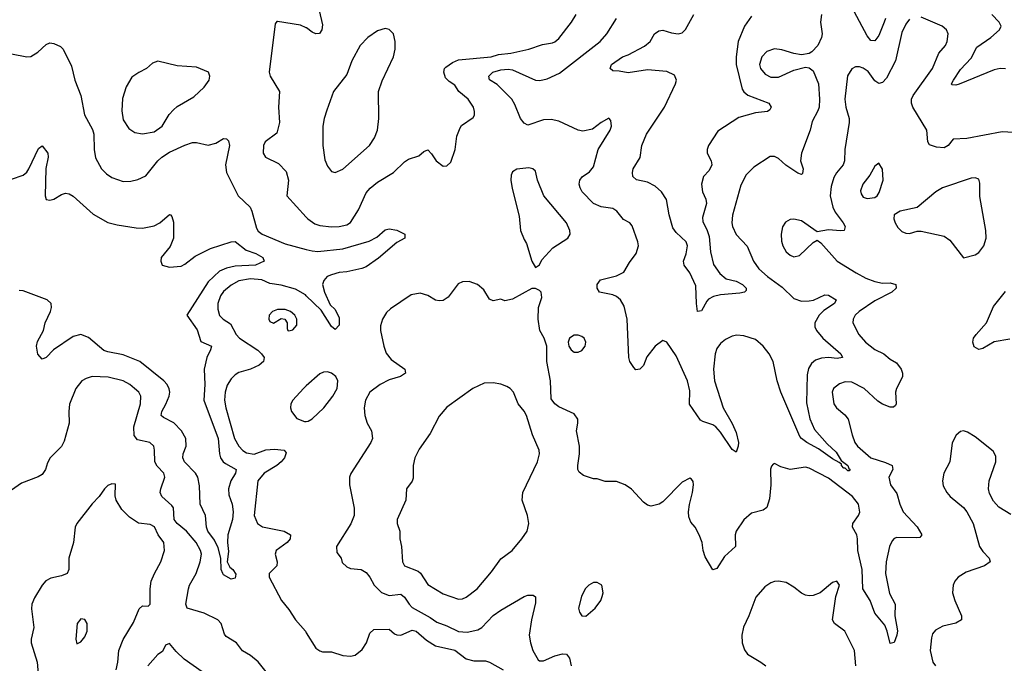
# Model space of a CAD drawing. Header units: inches. Extents: x 1771504 to 1971212, y 471788 to 643615.
# Tile 484 of 587: x 1888513 to 1893622, y 596024 to 599363. Entities that reach past the tile are written whole.
import ezdxf

# ---------------------------------------------------------------- set-up
doc = ezdxf.new("R2010")
doc.units = ezdxf.units.IN
doc.header["$MEASUREMENT"] = 0
doc.layers.add('B8589', color=7, linetype='Continuous')
doc.layers.add('B8599', color=7, linetype='Continuous')

msp = doc.modelspace()

# ---------------------------------------------------------------- linework, layer by layer
at = {"layer": 'B8589', "color": 5}
for points, elevation in [([(1890000, 599320.4), (1889970, 599334.1), (1889850, 599353.6), (1889847, 599353), (1889838.5, 599341.5), (1889806.4, 599090), (1889812.2, 599070), (1889861.6, 598990), (1889855.5, 598910), (1889861.3, 598830), (1889846.4, 598773.6), (1889787.1, 598730), (1889777.3, 598710), (1889776.4, 598670), (1889787.7, 598650), (1889856.3, 598616.3), (1889895.7, 598575.7), (1889906.9, 598530), (1889899.3, 598450), (1890000, 598339)], 360), ([(1888470, 599186.4), (1888550, 599170.4), (1888570, 599172.4), (1888606.1, 599193.9), (1888650, 599234.4), (1888670, 599243.8), (1888690, 599239.3), (1888723.7, 599223.7), (1888738, 599210), (1888782.2, 599122.2), (1888799.5, 599050), (1888829.2, 598969.2), (1888848.9, 598870), (1888890, 598793), (1888897.6, 598770), (1888898.4, 598690), (1888905.9, 598645.9), (1888937.3, 598590), (1888963.6, 598563.6), (1888990, 598545.2), (1889050, 598523.8), (1889090, 598525), (1889126.1, 598533.9), (1889166.8, 598553.2), (1889229.1, 598630.9), (1889250, 598650.2), (1889290, 598675.8), (1889370, 598712.4), (1889410, 598725.2), (1889430, 598725.2), (1889490, 598711.4), (1889530, 598723.2), (1889570, 598746.3), (1889585.5, 598745.5), (1889595.4, 598735.4), (1889601, 598710), (1889580.2, 598610), (1889586.4, 598570), (1889646, 598450), (1889707.8, 598390), (1889718, 598370), (1889741.4, 598281.4), (1889750, 598266.3), (1889770.1, 598250.1), (1889890, 598199.8), (1890000, 598171.4)], 340), ([(1888470, 598535.2), (1888530, 598556.1), (1888550, 598572.9), (1888560.7, 598590), (1888610, 598694.9), (1888630, 598708.2), (1888658, 598670), (1888660.7, 598650), (1888649, 598591), (1888644.2, 598450), (1888650.5, 598430.5), (1888670, 598427), (1888690, 598432.4), (1888730, 598456.4), (1888750, 598463.1), (1888770, 598459.5), (1888790, 598446.7), (1888894.3, 598354.3), (1888970, 598310.3), (1889018, 598298), (1889116.3, 598283.7), (1889150, 598281.7), (1889210, 598293.8), (1889240.5, 598310), (1889290, 598353), (1889296, 598350), (1889302.5, 598342.5), (1889310, 598312), (1889310.3, 598230), (1889294.1, 598185.9), (1889246.8, 598130), (1889244.7, 598110), (1889252, 598090), (1889290, 598079.1), (1889350, 598085.2), (1889370, 598094.6), (1889423.5, 598136.5), (1889503.5, 598176.5), (1889610, 598210.2), (1889630, 598211.8), (1889687.8, 598167.8), (1889738.3, 598150), (1889774.2, 598130), (1889781.7, 598110), (1889735.8, 598090), (1889630, 598084.3), (1889585.6, 598074.4), (1889550, 598058.8), (1889490, 598003.8), (1889379.2, 597830), (1889433.6, 597753.6), (1889453.3, 597693.3), (1889507.4, 597670), (1889503.5, 597650), (1889484.1, 597610), (1889470.1, 597550), (1889473, 597470), (1889468.3, 597388.3), (1889543.3, 597190), (1889549.6, 597110), (1889555.1, 597090), (1889568.1, 597070), (1889580.3, 597060.3), (1889635.2, 597030), (1889632.1, 597010), (1889608.5, 596970), (1889596.2, 596930), (1889598, 596898), (1889614.4, 596850), (1889620.8, 596810), (1889616.3, 596770), (1889593, 596690), (1889590.6, 596650), (1889595.6, 596604.4), (1889588.9, 596550), (1889603.4, 596523.4), (1889618.4, 596510), (1889634.4, 596485.6), (1889630, 596465.2), (1889610, 596460.9), (1889570, 596483.5), (1889566.2, 596490), (1889559, 596510), (1889555.8, 596570), (1889543.3, 596623.3), (1889523.1, 596663.1), (1889489.1, 596710), (1889481.6, 596730), (1889476.8, 596790), (1889449.2, 596850), (1889445.3, 596945.3), (1889437.1, 596990), (1889425.5, 597010), (1889367.7, 597070), (1889358.5, 597090), (1889360.2, 597110), (1889376.7, 597150), (1889374.5, 597190), (1889351.6, 597230), (1889312.2, 597272.2), (1889258.4, 597298.4), (1889246.3, 597310), (1889250.6, 597330), (1889271.8, 597368.2), (1889287.7, 597410), (1889291.1, 597430), (1889288.3, 597448.3), (1889277.5, 597470), (1889260.2, 597490), (1889135.3, 597590), (1889050, 597624.4), (1888970, 597639.2), (1888950, 597647.4), (1888870, 597714.7), (1888830, 597729.7), (1888790, 597719.1), (1888688.9, 597650), (1888650, 597609.8), (1888630, 597601.4), (1888607.5, 597627.5), (1888599.9, 597670), (1888606, 597694), (1888636.8, 597750), (1888644.8, 597790), (1888672.5, 597850), (1888677.8, 597870), (1888676.1, 597890), (1888656, 597910), (1888530, 597956.2), (1888510, 597958)], 320), ([(1890000, 597930.6), (1889995.2, 597935.2), (1889944.5, 597964.5), (1889870, 597986.4), (1889810, 597993.7), (1889770, 598013.2), (1889710, 598019.5), (1889650, 598007.6), (1889610, 597985.2), (1889570, 597952.7), (1889554.2, 597930), (1889540.8, 597890), (1889540.6, 597860.6), (1889548.9, 597828.9), (1889568.7, 597810), (1889606, 597786), (1889636.2, 597730), (1889653.8, 597710), (1889747.7, 597647.7), (1889767.8, 597630), (1889781.5, 597610), (1889778.3, 597590), (1889754.6, 597570), (1889710, 597550.6), (1889650, 597533.1), (1889630, 597521), (1889610, 597499.1), (1889590, 597466.6), (1889578.4, 597430), (1889575.3, 597390), (1889582, 597350), (1889628, 597190), (1889650, 597151.2), (1889670, 597128), (1889690, 597116.3), (1889730, 597109.5), (1889790, 597131.1), (1889835.2, 597135.2), (1889884.7, 597130), (1889895.3, 597115.3), (1889887.4, 597090), (1889869.1, 597070), (1889846.5, 597050), (1889782, 597010), (1889748.9, 596970), (1889730.2, 596790.2), (1889746.7, 596750), (1889772.4, 596732.4), (1889884.9, 596710), (1889917.6, 596690), (1889916.9, 596670), (1889900.3, 596650), (1889844.2, 596610), (1889839.1, 596590), (1889849.4, 596550), (1889846.4, 596530), (1889806.5, 596490), (1889806.5, 596470), (1889871.4, 596350), (1889910, 596302.6), (1889944.5, 596250), (1889995.5, 596190), (1890000, 596182.8)], 340), ([(1889831.7, 595930), (1889750, 596032.1), (1889710, 596065), (1889668.6, 596088.6), (1889638, 596130), (1889583.5, 596163.5), (1889575.3, 596175.3), (1889558.7, 596230), (1889540.5, 596250), (1889470, 596283.7), (1889381.6, 596310), (1889374, 596330), (1889388.6, 596410), (1889394.5, 596430), (1889428.7, 596490), (1889450, 596550.6), (1889456.3, 596590), (1889451.7, 596610), (1889429.3, 596650), (1889378.3, 596710), (1889329.9, 596750), (1889314.3, 596770), (1889310.8, 596830), (1889302.8, 596842.8), (1889249.7, 596890), (1889242.2, 596910), (1889244.5, 596930), (1889265.7, 596990), (1889261.1, 597010), (1889225.9, 597045.9), (1889213.8, 597070), (1889212.9, 597130), (1889208, 597150), (1889188.7, 597168.7), (1889123.4, 597183.4), (1889106.1, 597206.1), (1889105.6, 597250), (1889140.3, 597370), (1889142, 597410), (1889131, 597430), (1889108.7, 597450), (1889084.2, 597470), (1889050, 597489.2), (1888972.2, 597507.8), (1888888.6, 597511.4), (1888857.6, 597502.4), (1888834.9, 597490), (1888804.6, 597450), (1888771.3, 597368.7), (1888767.2, 597330), (1888770.2, 597269.8), (1888743.2, 597176.8), (1888730, 597149.4), (1888670.4, 597089.6), (1888656.4, 597063.6), (1888646, 597030), (1888630, 597003.7), (1888608.8, 596991.2), (1888522, 596958), (1888470, 596922.7)], 340), ([(1890000, 597462.9), (1889985.5, 597450), (1889930.3, 597390), (1889919.5, 597370), (1889918, 597350), (1889922.6, 597330), (1889950, 597294.9), (1889990, 597277.7), (1890000, 597279.3)], 360), ([(1889013.6, 595990), (1889022.4, 596030), (1889027.4, 596090), (1889050, 596147.3), (1889104, 596236), (1889133.4, 596306.6), (1889150, 596322.4), (1889179.7, 596320.3), (1889189.6, 596330.4), (1889189.8, 596409.8), (1889195.7, 596450), (1889211.6, 596490), (1889245, 596550), (1889264.1, 596610), (1889260.9, 596650), (1889230.8, 596690.8), (1889211.9, 596731.9), (1889190, 596743.8), (1889130, 596750.7), (1889082.1, 596782.1), (1889042.7, 596822.7), (1889012.6, 596870), (1889007.9, 596892.1), (1889010, 596953.2), (1888990, 596955.1), (1888970, 596946.6), (1888953.4, 596930), (1888926, 596890), (1888888.5, 596851.5), (1888808.4, 596750), (1888800.3, 596730), (1888791.7, 596650), (1888767.4, 596570), (1888767.3, 596510), (1888758.8, 596490), (1888730, 596477), (1888674.4, 596465.6), (1888648.7, 596451.3), (1888630, 596429.3), (1888590, 596363.7), (1888576, 596330), (1888574.3, 596305.7), (1888585.5, 596210), (1888571.5, 596150), (1888572.8, 596130), (1888604, 596030), (1888612.3, 595930)], 360), ([(1889460, 595980), (1889366.2, 596046.2), (1889324.7, 596084.7), (1889290, 596126.6), (1889270, 596117.2), (1889254.1, 596085.9), (1889230, 596069.6), (1889177.1, 596010)], 360)]:
    msp.add_lwpolyline(points, dxfattribs=dict(at, elevation=elevation))
for points, elevation in [([(1889230, 599147.3), (1889202, 599138), (1889170.6, 599110), (1889130.2, 599089.8), (1889095.5, 599064.5), (1889065.4, 599014.6), (1889046.2, 598953.8), (1889042, 598890), (1889050, 598843), (1889078.3, 598798.3), (1889110, 598778.4), (1889150, 598770.9), (1889210, 598781.7), (1889252.1, 598810), (1889288.8, 598871.2), (1889310, 598896.1), (1889330, 598912.6), (1889416.3, 598963.7), (1889470, 599013), (1889495.1, 599050), (1889499.5, 599070), (1889491.7, 599091.7), (1889430, 599117), (1889330, 599124)], 360), ([(1889850, 597860.2), (1889824, 597850), (1889807.8, 597830), (1889805.4, 597810), (1889810, 597797.1), (1889830, 597789.2), (1889870, 597812.7), (1889889.1, 597809.1), (1889900.2, 597790), (1889900.3, 597760.3), (1889904.7, 597750), (1889910, 597748.7), (1889930, 597754), (1889950, 597778.8), (1889950.7, 597810), (1889940.9, 597830), (1889918.7, 597850), (1889890, 597859.8)], 360), ([(1888830, 596254.5), (1888810.6, 596230), (1888804.9, 596150), (1888810, 596124.7), (1888830, 596136), (1888850, 596160.7), (1888862.9, 596190), (1888862.9, 596230), (1888850, 596252)], 380)]:
    msp.add_lwpolyline(points, close=True, dxfattribs=dict(at, elevation=elevation))
at = {"layer": 'B8599', "color": 5}
for points, elevation in [([(1890066, 599410), (1890083.4, 599336.6), (1890080.8, 599310), (1890067.7, 599292.3), (1890050, 599289.8), (1890030, 599298), (1890000.3, 599320.3), (1890000, 599320.4)], 360), ([(1893005, 599370), (1892998.4, 599350), (1892970, 599281.6), (1892950, 599254), (1892930, 599255.1), (1892910, 599279.7), (1892830, 599428.4)], 340), ([(1890000, 598339), (1890008.2, 598330), (1890044.3, 598304.3), (1890070, 598295.5), (1890130, 598288.6), (1890170, 598289.3), (1890210, 598298.6), (1890230, 598311.7), (1890270, 598375.8), (1890310, 598464.2), (1890331, 598489), (1890370, 598520.7), (1890451.6, 598570), (1890510, 598626.4), (1890530, 598638.7), (1890583.5, 598656.5), (1890610, 598679.1), (1890630, 598687.3), (1890650, 598667.3), (1890674.4, 598630), (1890710, 598602.4), (1890730, 598604.4), (1890750, 598624), (1890771.6, 598690), (1890781.5, 598758.5), (1890798, 598802), (1890805.2, 598814.8), (1890865.2, 598854.8), (1890872.7, 598867.3), (1890872.7, 598887.3), (1890867, 598910), (1890840.7, 598950), (1890791, 598991), (1890770, 599024), (1890741.6, 599041.6), (1890722, 599062), (1890714, 599090), (1890717, 599110), (1890723.3, 599116.7), (1890758.5, 599141.5), (1890790, 599154), (1890959, 599170), (1890997.6, 599182.4), (1891062, 599190), (1891154, 599210), (1891225.7, 599234.3), (1891276.9, 599243.1), (1891290, 599248), (1891310, 599264.9), (1891376.8, 599350), (1891400.3, 599390)], 360), ([(1893130, 599365), (1893110, 599339.2), (1893090, 599296.9), (1893057.8, 599150), (1893010, 599058.9), (1892990, 599036.9), (1892970, 599032.6), (1892959.6, 599039.6), (1892950, 599046.6), (1892915, 599095), (1892890, 599112.2), (1892870, 599118.9), (1892850, 599118.7), (1892831, 599109), (1892808.1, 599071.9), (1892794.8, 598950), (1892799.8, 598910), (1892817.3, 598850), (1892817.6, 598830), (1892794.3, 598690), (1892793.4, 598630), (1892786.5, 598610), (1892751, 598569), (1892736.4, 598543.6), (1892722.7, 598497.3), (1892718.6, 598450), (1892731.3, 598390), (1892744.7, 598364.7), (1892786.2, 598310), (1892795.3, 598290), (1892790.6, 598270), (1892772.4, 598267.6), (1892710, 598273.3), (1892650, 598262.7), (1892570, 598319.1), (1892530, 598328), (1892510, 598326.2), (1892486.5, 598313.5), (1892471, 598289), (1892463.2, 598250), (1892465.1, 598214.9), (1892471.9, 598190), (1892490, 598158.3), (1892510, 598140.7), (1892530, 598133.4), (1892559.5, 598140.5), (1892630, 598206.4), (1892650, 598218.8), (1892670, 598205.5), (1892754.4, 598110), (1892853.4, 598050), (1892902.9, 598022.9), (1892950, 598004.8), (1892990, 597996.8), (1893030, 597997.1), (1893059.1, 597990), (1893061.3, 597970), (1893037.4, 597950), (1892950, 597904.9), (1892869.2, 597850), (1892848.1, 597830), (1892837.3, 597810), (1892836.5, 597790), (1892867.1, 597730), (1892901.5, 597690), (1892950, 597651.3), (1892997.1, 597630), (1893030, 597602.4), (1893063.2, 597583.2), (1893086.7, 597550), (1893093.4, 597530), (1893093.6, 597510), (1893062.6, 597450), (1893056.8, 597430), (1893061.2, 597370), (1893057.7, 597362.3), (1893046.3, 597353.7), (1893030, 597352.3), (1892990, 597367.9), (1892964.8, 597384.8), (1892893.8, 597450), (1892830, 597482.9), (1892795.9, 597484.1), (1892766.2, 597473.8), (1892736.3, 597450), (1892728.4, 597430), (1892737.4, 597370), (1892750.3, 597350), (1892793.6, 597313.6), (1892811, 597291), (1892831.6, 597210), (1892846.7, 597170), (1892860.2, 597150), (1892930, 597089.4), (1893006.1, 597066.1), (1893040.3, 597050), (1893043.6, 597030), (1893023.5, 596990), (1893030.7, 596950.7), (1893065, 596905), (1893079.4, 596850), (1893096.8, 596810), (1893170, 596731.4), (1893194.6, 596690), (1893183.7, 596676.3), (1893165.8, 596674.2), (1893063.3, 596676.7), (1893050, 596670.6), (1893040.6, 596659.4), (1893026.4, 596630), (1893009.2, 596550), (1893005.4, 596490), (1893025.5, 596385.5), (1893055, 596330), (1893054.1, 596270), (1893067.1, 596192.9), (1893063.9, 596170), (1893050, 596132.3), (1893030, 596126), (1893014.8, 596190), (1893002.1, 596222.1), (1892950, 596283.9), (1892925.3, 596350), (1892887.2, 596410), (1892885.1, 596510), (1892862.4, 596610), (1892859.8, 596670), (1892856.2, 596690), (1892834.8, 596730), (1892836.1, 596750), (1892865.8, 596790), (1892871.5, 596808.5), (1892865.8, 596850), (1892834, 596890), (1892710, 596983.9), (1892610, 597037.2), (1892590, 597041), (1892510, 597029.8), (1892462.8, 597042.8), (1892430, 597061.2), (1892423, 597057), (1892413.4, 597046.6), (1892408.7, 597031.3), (1892410.2, 596950), (1892403.6, 596876.4), (1892390, 596832.3), (1892370, 596817.6), (1892310, 596803), (1892270, 596767.8), (1892231.1, 596708.9), (1892226, 596690), (1892227.2, 596630), (1892170, 596578.9), (1892130, 596516), (1892110, 596509.3), (1892070, 596577.2), (1892059.7, 596610), (1892054, 596650), (1892038.9, 596690), (1892017.6, 596730), (1891995.6, 596755.6), (1891984.7, 596784.7), (1891983, 596810), (1891988.1, 596848.1), (1892004.4, 596910), (1892009.6, 596949.6), (1892007.3, 596967.3), (1891999.1, 596979.1), (1891990, 596983.7), (1891950, 596964.2), (1891850, 596861.2), (1891830.4, 596849.6), (1891790, 596839.3), (1891770, 596845.2), (1891750, 596859.3), (1891687.2, 596927.2), (1891655.3, 596950), (1891610, 596967), (1891550, 596967.3), (1891510, 596980.9), (1891490, 596980.9), (1891438.7, 596998.7), (1891415.6, 597015.6), (1891409.7, 597029.7), (1891409.7, 597049.7), (1891417.8, 597110), (1891418, 597150), (1891402.4, 597230), (1891409.7, 597270), (1891408.2, 597290), (1891390, 597318), (1891310, 597355.4), (1891289.6, 597370), (1891270, 597395.3), (1891266.8, 597490), (1891248, 597590), (1891247.6, 597670), (1891234.5, 597710), (1891212, 597750), (1891202.9, 597810), (1891205.2, 597870), (1891222, 597922), (1891218, 597950), (1891210, 597958), (1891190, 597968), (1891170, 597968), (1891070, 597913.2), (1891030, 597905.2), (1891010, 597912.7), (1890970, 597904.5), (1890950, 597912.7), (1890921.1, 597961.1), (1890888.8, 597988.8), (1890844.2, 598004.2), (1890810, 598003.5), (1890787.3, 597992.7), (1890736.9, 597923.1), (1890710, 597906.6), (1890690, 597904.4), (1890670, 597908.4), (1890630, 597932), (1890590, 597943.5), (1890543.5, 597936.5), (1890436.3, 597863.7), (1890416.8, 597843.2), (1890396.1, 597810), (1890385.6, 597774.4), (1890385, 597750), (1890401.4, 597670), (1890413.5, 597633.5), (1890440.4, 597600.4), (1890510.4, 597550), (1890515.5, 597530), (1890488.2, 597511.8), (1890430, 597495.5), (1890382.4, 597470), (1890330.4, 597430), (1890307, 597390), (1890299.6, 597350), (1890303.6, 597310), (1890316, 597270), (1890338, 597230), (1890343, 597190), (1890335.5, 597170), (1890230.5, 597009.5), (1890224.9, 596990), (1890224, 596950), (1890248.7, 596828.7), (1890247.9, 596790), (1890231.8, 596748.2), (1890155.8, 596630), (1890159.1, 596599.1), (1890180.7, 596570), (1890186.9, 596546.9), (1890210, 596524.9), (1890230, 596516.4), (1890284.7, 596510), (1890310, 596495.5), (1890330, 596470.5), (1890352.2, 596430), (1890390, 596391.1), (1890430, 596376.3), (1890490, 596382), (1890510, 596367.8), (1890534, 596330), (1890550, 596313.5), (1890642.2, 596262.2), (1890677.3, 596237.3), (1890730, 596218.6), (1890790, 596189.6), (1890835.1, 596184.9), (1890890, 596197.8), (1890910.9, 596210), (1890968.7, 596271.3), (1891010, 596300.2), (1891130, 596370.2), (1891150, 596376.9), (1891176.7, 596376.7), (1891188.8, 596368.8), (1891190, 596338), (1891168.7, 596250), (1891157, 596170), (1891163.1, 596130), (1891175.6, 596090), (1891202.6, 596042.6), (1891210, 596036.4), (1891230, 596036.5), (1891290, 596062.7), (1891330, 596072.3), (1891350, 596071.3), (1891365.5, 596050), (1891374, 596010)], 360), ([(1892673.7, 599390), (1892668.1, 599350), (1892676.5, 599290), (1892674, 599270), (1892654, 599230), (1892623.2, 599196.8), (1892610, 599187.3), (1892570, 599180.5), (1892530, 599186.9), (1892467.3, 599207.3), (1892430, 599211.7), (1892390, 599197.8), (1892364.3, 599170), (1892352, 599130), (1892356.2, 599110), (1892380.8, 599080.8), (1892410, 599065.7), (1892450, 599065), (1892530, 599101.3), (1892590, 599116.3), (1892610, 599113), (1892630, 599098), (1892656.9, 599030), (1892663, 598950), (1892661, 598910), (1892655, 598890), (1892624.9, 598835.1), (1892614.5, 598790), (1892570.2, 598670.2), (1892565, 598630), (1892578.9, 598590), (1892574.5, 598565.5), (1892570, 598560.7), (1892550, 598567.6), (1892488.8, 598608.8), (1892450, 598643.5), (1892430, 598654), (1892406.7, 598653.3), (1892321.8, 598598.1), (1892282, 598558), (1892255.5, 598504.5), (1892211.7, 598348.3), (1892207.8, 598310), (1892211.4, 598290), (1892230, 598247.9), (1892288.4, 598188.4), (1892319.8, 598110), (1892348.7, 598070), (1892392.8, 598030), (1892470, 597975.5), (1892530, 597916.9), (1892570, 597902.2), (1892610, 597903.7), (1892631.9, 597908.1), (1892690, 597936.5), (1892710, 597934), (1892748.7, 597910), (1892740.3, 597890), (1892686, 597854), (1892661.8, 597830), (1892638, 597790), (1892637.8, 597770), (1892647.2, 597750), (1892679.7, 597710), (1892774.4, 597630), (1892782, 597610), (1892754.5, 597605.5), (1892710, 597609.9), (1892672.5, 597607.5), (1892642.9, 597597.1), (1892620.5, 597579.5), (1892606, 597554), (1892599.3, 597520.7), (1892595.6, 597375.6), (1892612.9, 597292.9), (1892636.8, 597236.8), (1892703.2, 597163.2), (1892750, 597120.2), (1892775.9, 597075.9), (1892810.2, 597050), (1892814.7, 597034.7), (1892821.6, 597030), (1892817.2, 597022.8), (1892810, 597022.6), (1892796.1, 597036.1), (1892790, 597036.3), (1892777.4, 597050), (1892776.9, 597056.9), (1892765.4, 597065.4), (1892730, 597084.5), (1892657.5, 597137.5), (1892598, 597170), (1892569.9, 597189.9), (1892561.3, 597201.3), (1892461.5, 597430), (1892443.1, 597490), (1892423.2, 597590), (1892401.9, 597630), (1892371.3, 597670), (1892330, 597703.4), (1892270, 597723.7), (1892233.8, 597726.2), (1892210, 597721.5), (1892175.3, 597704.7), (1892150, 597683.5), (1892130, 597657.6), (1892121.3, 597630), (1892112.4, 597550), (1892118.9, 597490), (1892162.8, 597350), (1892210, 597267.7), (1892230, 597221.6), (1892241.8, 597170), (1892240.7, 597150), (1892230, 597119.3), (1892210, 597133.6), (1892150, 597222.6), (1892125.1, 597250), (1892110, 597261.1), (1892058, 597278), (1892046.2, 597286.2), (1891989, 597369), (1891990, 597438), (1891978.4, 597490), (1891919.2, 597619.2), (1891870, 597689.4), (1891850, 597698), (1891810, 597669.6), (1891766.1, 597613.9), (1891750, 597569.4), (1891730.3, 597549.7), (1891710, 597547.3), (1891698.7, 597558.7), (1891678.7, 597590), (1891673.3, 597610), (1891665, 597810), (1891650, 597876.2), (1891630, 597909.7), (1891610, 597927.3), (1891590, 597936.4), (1891521.2, 597950), (1891509.7, 597969.7), (1891509.6, 597990), (1891527, 598013), (1891610, 598034.4), (1891646.8, 598053.2), (1891676.4, 598103.6), (1891711.1, 598150), (1891723.6, 598190), (1891719.5, 598210), (1891690, 598293.2), (1891678, 598310), (1891646.6, 598326.6), (1891611.1, 598370), (1891590, 598383.1), (1891530, 598392), (1891490, 598409.8), (1891431.9, 598470), (1891420.3, 598490), (1891416.1, 598510), (1891419.7, 598530), (1891431.6, 598548.4), (1891470, 598574.6), (1891490, 598599.1), (1891513.6, 598690), (1891577.4, 598790), (1891584.2, 598810), (1891580.9, 598840.9), (1891570, 598852), (1891530.8, 598830), (1891484.8, 598795.2), (1891434.7, 598785.3), (1891410, 598789.7), (1891310, 598836.8), (1891270, 598844.5), (1891230, 598842.8), (1891150, 598816), (1891130, 598825.4), (1891110.9, 598850), (1891082.5, 598922.5), (1891065.8, 598950), (1890990, 599026.3), (1890950.9, 599050.9), (1890946.6, 599070), (1890967.4, 599090), (1891010, 599102.6), (1891047.1, 599107.1), (1891070, 599102.8), (1891190, 599050.1), (1891212.5, 599047.5), (1891250, 599056), (1891314, 599086), (1891524.2, 599250), (1891559.8, 599290), (1891608.7, 599370)], 340), ([(1892310, 599382), (1892273, 599330), (1892240.6, 599250), (1892230.1, 599169.9), (1892231, 599130), (1892262.2, 599002.2), (1892270, 598988.4), (1892291.5, 598971.5), (1892400.5, 598930), (1892412, 598910), (1892405.3, 598894.7), (1892393, 598887), (1892330, 598879.8), (1892245, 598855), (1892135.6, 598784.4), (1892087.2, 598710), (1892080.2, 598690), (1892080.7, 598670), (1892100.9, 598630), (1892104, 598610), (1892090, 598580.5), (1892060.3, 598550), (1892050.3, 598510), (1892055.6, 598470), (1892072.7, 598432.7), (1892076.2, 598410), (1892056.2, 598336.2), (1892056.7, 598316.7), (1892080.2, 598270), (1892090, 598239.1), (1892098, 598158), (1892112.8, 598092.7), (1892146, 598046), (1892178, 598018), (1892230, 598005.7), (1892263, 597990), (1892282, 597970), (1892282, 597958), (1892274, 597950), (1892250, 597943.7), (1892150, 597936.4), (1892112.8, 597927.2), (1892087.3, 597912.7), (1892078, 597902), (1892050, 597853.2), (1892030, 597848.7), (1892024.2, 597890), (1892022, 597982), (1891990, 598049.5), (1891960.7, 598090), (1891959.1, 598099.1), (1891957.6, 598110), (1891971.3, 598148.7), (1891977.6, 598190), (1891971.6, 598210), (1891918.5, 598258.5), (1891902.4, 598282.4), (1891883.4, 598350), (1891868.4, 598430), (1891843.7, 598470), (1891810, 598499.5), (1891770, 598521), (1891712.7, 598532.7), (1891694.7, 598550), (1891692.2, 598570), (1891696.8, 598590), (1891732.4, 598647.6), (1891741.4, 598710), (1891764.6, 598770), (1891858.8, 598910), (1891915.4, 599030), (1891920.5, 599050), (1891910, 599075.1), (1891870, 599093.6), (1891770, 599102.3), (1891670, 599086.6), (1891623.4, 599096.6), (1891590, 599097.2), (1891577.2, 599110), (1891583.6, 599130), (1891640.9, 599170), (1891670, 599180.2), (1891754.8, 599225.2), (1891784, 599250), (1891807.2, 599290), (1891830, 599304.6), (1891850, 599308.7), (1891894.1, 599294.1), (1891930, 599289.1), (1891950, 599294.6), (1891968.2, 599311.8), (1892010.8, 599390)], 320), ([(1893670, 598778.4), (1893610, 598781.5), (1893426.6, 598746.6), (1893356.9, 598743.1), (1893330.7, 598710), (1893310, 598697.6), (1893270, 598701), (1893233.5, 598713.5), (1893224.7, 598730), (1893219.5, 598790), (1893147.9, 598910), (1893139.8, 598930), (1893139.4, 598950), (1893148.9, 598970), (1893249.8, 599110), (1893282.8, 599190), (1893317.2, 599230), (1893325.8, 599250), (1893329.7, 599290), (1893322.4, 599310), (1893299.5, 599330), (1893190, 599375.8)], 360), ([(1893628.8, 599108.8), (1893601, 599110), (1893570, 599102.9), (1893388.4, 599028.4), (1893370, 599022.7), (1893350, 599025.6), (1893348.2, 599030), (1893358.6, 599050), (1893395.1, 599104.9), (1893450, 599163.8), (1893478.8, 599221.2), (1893551.5, 599270), (1893597.2, 599310), (1893605.3, 599330), (1893595.3, 599350), (1893557.4, 599390)], 340), ([(1890000, 598171.4), (1890030, 598163.7), (1890060.1, 598160.1), (1890190, 598174.5), (1890325.4, 598214.6), (1890365.9, 598234.1), (1890410, 598272), (1890430, 598277.6), (1890470, 598270.3), (1890510.8, 598250), (1890511, 598230), (1890470, 598206.9), (1890373.9, 598126.1), (1890310, 598081.3), (1890288, 598072), (1890210, 598055), (1890170, 598051.3), (1890130, 598039.9), (1890108.5, 598030), (1890090.2, 598010), (1890084, 597990), (1890094.2, 597950), (1890123.5, 597883.5), (1890150, 597859.3), (1890170, 597816), (1890170, 597779), (1890150, 597756.2), (1890130, 597772), (1890076.5, 597856.5), (1890000, 597930.6)], 340), ([(1893650, 597705), (1893568.7, 597691.3), (1893510, 597657.6), (1893490, 597652.3), (1893465.8, 597665.8), (1893457.8, 597690), (1893462.8, 597710), (1893475.8, 597730), (1893529.8, 597790), (1893565.5, 597874.5), (1893627.9, 597952.1)], 360), ([(1890000, 597279.3), (1890010, 597280.9), (1890030, 597293.1), (1890091.1, 597350), (1890136.9, 597410), (1890159.6, 597450), (1890163.5, 597490), (1890152.5, 597512.5), (1890130, 597529.7), (1890110, 597536.9), (1890090, 597535.1), (1890070, 597525.4), (1890000, 597462.9)], 360), ([(1893655.8, 596795.8), (1893593.2, 596833.2), (1893565, 596865), (1893544.8, 596904.8), (1893539.8, 596930), (1893542.8, 596970), (1893577.8, 597070), (1893578.6, 597098.6), (1893564.6, 597124.6), (1893470, 597198.2), (1893430, 597223.1), (1893410, 597229.7), (1893393.9, 597226.1), (1893372, 597208), (1893351.8, 597168.2), (1893338.3, 597070), (1893307.4, 597010), (1893301.3, 596970), (1893304.9, 596944.9), (1893323, 596910), (1893340.5, 596890), (1893410, 596832.4), (1893426.7, 596810), (1893459.6, 596750), (1893493.6, 596630), (1893510, 596603.9), (1893543.1, 596570), (1893548.5, 596550), (1893519.1, 596530), (1893423.1, 596496.9), (1893381.6, 596470), (1893364.4, 596450), (1893355.8, 596430), (1893353.4, 596390), (1893364.6, 596350), (1893400.3, 596270), (1893399.3, 596250), (1893370, 596231.5), (1893303.5, 596216.5), (1893264.1, 596195.9), (1893250, 596176), (1893243.4, 596156.6), (1893236.9, 596090), (1893250.2, 596030.2), (1893265.3, 596010)], 380), ([(1892850.9, 596010), (1892845.1, 596090), (1892795.1, 596190), (1892740.7, 596230), (1892729.7, 596250), (1892747.2, 596370), (1892767.3, 596430), (1892753.2, 596450), (1892730, 596442.4), (1892665.5, 596390), (1892630, 596375.1), (1892610, 596373.7), (1892590, 596377.4), (1892570, 596388.2), (1892530, 596419.7), (1892490, 596443.1), (1892450.9, 596450.9), (1892430, 596447.8), (1892410, 596441.4), (1892378.8, 596421.2), (1892332.2, 596367.8), (1892296, 596270), (1892268.5, 596211.5), (1892260.1, 596170), (1892262, 596130), (1892273.6, 596093.6), (1892290, 596072.1), (1892359.3, 596030), (1892383.8, 596010)], 380), ([(1890000, 596182.8), (1890050, 596103.1), (1890070, 596087.9), (1890084.2, 596084.2), (1890130, 596082.7), (1890190, 596064.6), (1890230, 596060.6), (1890253, 596067), (1890290, 596095.8), (1890312.7, 596130), (1890330, 596180.4), (1890350, 596199.5), (1890430, 596200.3), (1890456.9, 596176.9), (1890470, 596171.1), (1890490, 596170.2), (1890550, 596196.5), (1890570.3, 596190), (1890624.3, 596144.3), (1890670, 596115.2), (1890770, 596092.1), (1890830, 596047.2), (1890870, 596036.1), (1890930, 596036), (1890950, 596030.4), (1891020.7, 595990)], 340)]:
    msp.add_lwpolyline(points, dxfattribs=dict(at, elevation=elevation))
for points, elevation in [([(1890410, 599317.1), (1890370, 599305.3), (1890319.5, 599270), (1890280.3, 599230), (1890235.6, 599150), (1890210, 599079.5), (1890140.9, 598990), (1890105.9, 598894.1), (1890092.6, 598850), (1890086.5, 598810), (1890085.8, 598710), (1890096.3, 598636.3), (1890110, 598602.8), (1890130, 598576.3), (1890150, 598570.5), (1890190, 598587), (1890328.3, 598710), (1890353.5, 598750), (1890369.7, 598790), (1890376.4, 598850), (1890374.2, 598990), (1890393.5, 599046.5), (1890452.6, 599170), (1890460.4, 599210), (1890460.3, 599250), (1890452.2, 599290), (1890430, 599311.9)], 380), ([(1891154.3, 598594.3), (1891092.3, 598587.7), (1891070, 598574), (1891063.4, 598556.6), (1891061.3, 598530), (1891067.4, 598487.4), (1891104.5, 598344.5), (1891110.8, 598270), (1891130, 598222), (1891142.8, 598202.8), (1891171, 598110), (1891190, 598078), (1891210, 598091.3), (1891222.7, 598117.3), (1891279.7, 598180.3), (1891356.9, 598230), (1891369.7, 598250), (1891366.9, 598270), (1891349.7, 598310), (1891232.2, 598450), (1891199.1, 598530), (1891190, 598578), (1891176, 598590)], 360), ([(1892970, 598619), (1892950, 598604), (1892924.1, 598555.9), (1892887.6, 598510), (1892875.5, 598475.5), (1892879, 598459), (1892890, 598442), (1892910, 598434.9), (1892950, 598440.5), (1892962.7, 598450), (1892973.1, 598466.9), (1892993, 598530), (1892990, 598588)], 380), ([(1893470, 598542.4), (1893450, 598540.4), (1893301.6, 598490), (1893267, 598470), (1893170, 598389.3), (1893082, 598370), (1893051, 598350), (1893048.4, 598330), (1893055.5, 598310), (1893070, 598284.9), (1893090, 598264.9), (1893110, 598255.5), (1893130, 598253), (1893170, 598265.5), (1893190, 598266.4), (1893310, 598240.3), (1893338.9, 598218.9), (1893410, 598126.8), (1893470, 598143.1), (1893490, 598154.9), (1893515.1, 598190), (1893527.1, 598230), (1893526.2, 598270), (1893494.9, 598445.1), (1893494.7, 598514.8), (1893490, 598536)], 380), ([(1891410, 597726.6), (1891390, 597726), (1891364.9, 597710), (1891358.4, 597690), (1891362.4, 597670), (1891374.4, 597650), (1891390, 597638.9), (1891410, 597637.4), (1891430, 597647.6), (1891446.9, 597670), (1891449.7, 597690), (1891441.6, 597710), (1891430, 597719.7)], 360), ([(1890970, 597479.3), (1890922.2, 597477.8), (1890864, 597450), (1890730, 597352.6), (1890690, 597305.6), (1890643.1, 597216.9), (1890585.8, 597134.2), (1890563.5, 597090), (1890554.7, 597050), (1890555, 596985), (1890550, 596969.6), (1890520.3, 596930), (1890517.2, 596870), (1890471.5, 596770), (1890471.6, 596750), (1890484.9, 596710), (1890485.3, 596670), (1890493.2, 596630), (1890498.5, 596550), (1890508.9, 596530), (1890581.2, 596501.2), (1890591.8, 596491.8), (1890630, 596432.9), (1890710, 596384.3), (1890790, 596356.2), (1890810, 596358.2), (1890830, 596367.2), (1890886, 596410), (1890961, 596499), (1891010, 596566.5), (1891068.2, 596610), (1891118.7, 596670), (1891146, 596710), (1891155.4, 596750), (1891147.4, 596790), (1891120.4, 596870), (1891122.7, 596910), (1891200.4, 597070), (1891209.8, 597110), (1891208.6, 597130), (1891172.8, 597210), (1891142.3, 597310), (1891130, 597332.6), (1891098.8, 597370), (1891074.7, 597430), (1891057.7, 597450), (1891040.9, 597460.9), (1891010, 597472.7)], 380), ([(1891510, 596443.6), (1891490, 596443), (1891466.4, 596430), (1891447.2, 596410), (1891427.4, 596370), (1891412.2, 596310), (1891417.6, 596290), (1891430, 596270.6), (1891450, 596268.5), (1891499.6, 596310), (1891527.6, 596350), (1891535.8, 596370), (1891539.7, 596390), (1891533.6, 596430)], 380)]:
    msp.add_lwpolyline(points, close=True, dxfattribs=dict(at, elevation=elevation))

doc.saveas('drawing.dxf')
